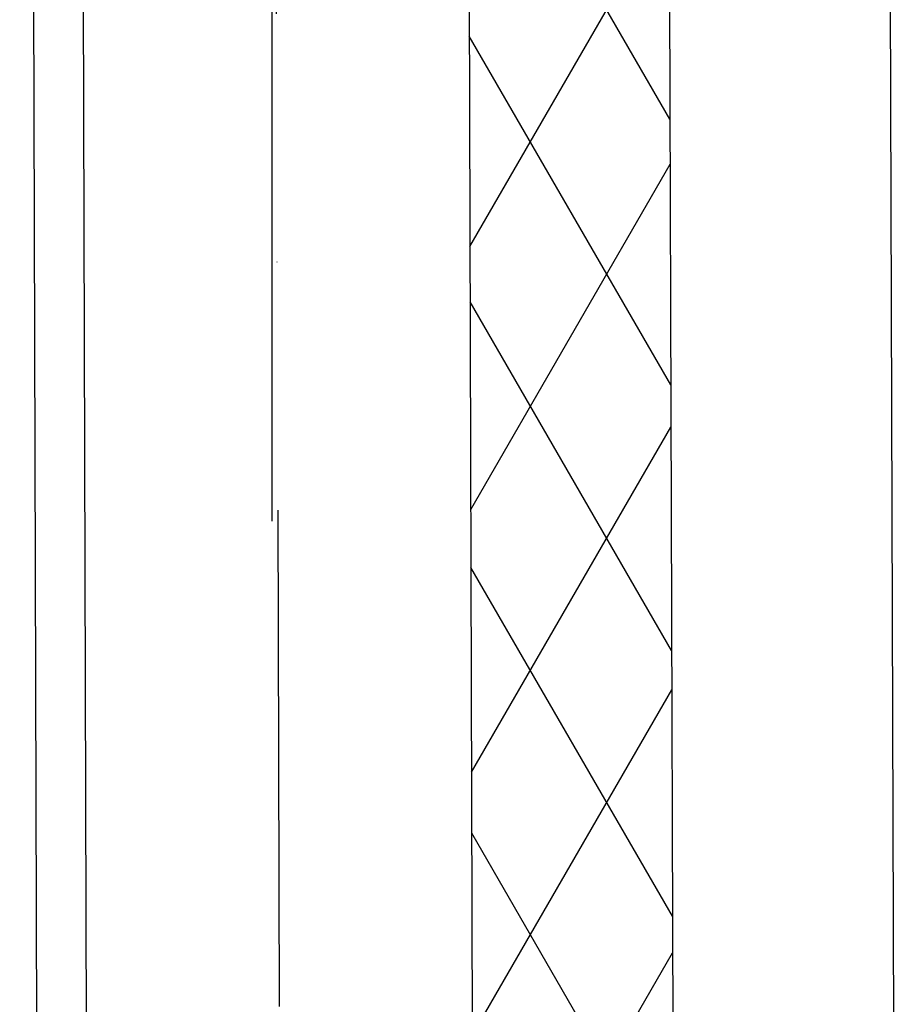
# Model space of a CAD drawing. Header units: millimetres. Extents: x -32221 to 212500, y 31663 to 93766.
# Tile 324 of 340: x 90113 to 90563, y 60578 to 61082. Entities that reach past the tile are written whole.
import ezdxf

# ---------------------------------------------------------------- set-up
doc = ezdxf.new("R2010")
doc.units = ezdxf.units.MM
doc.linetypes.add('DASHDOTX2', pattern=[50.8, 25.4, -12.7, 0, -12.7])
doc.layers.add('osie', color=250, linetype='Continuous')
doc.layers.add('Sciany', color=250, linetype='Continuous')

msp = doc.modelspace()

# ---------------------------------------------------------------- hatches: boundary and pattern name
at = {"layer": 'Sciany', "transparency": 33554687}
h = msp.add_hatch(dxfattribs=at)
h.set_pattern_fill('DIAMONDS', color=256, scale=21.298246, angle=360, style=0)
h.set_pattern_definition([(60, (74679.455, 27072.76), (-58.56231, 33.81097), []), (120, (74679.455, 27072.76), (-58.56231, -33.81097), [])])
h.paths.add_polyline_path([(88656.625, 62052.787), (79453.975, 62062.25), (79453.975, 61960.019), (88656.519, 61950.599)])
h.paths.add_polyline_path([(90450.502, 59450.093), (90442.433, 62050.95), (89849.325, 62051.56), (89849.219, 61949.228), (90340.202, 61948.719), (90347.912, 59463.521)])
h.paths.add_polyline_path([(89271.837, 47649.75), (89271.837, 50675.258), (89166.831, 50684.438), (89169.606, 47649.62)])
h.paths.add_polyline_path([(90134.206, 47841.043), (90143.718, 47841.033), (90340.202, 47840.829), (90347.912, 45355.632), (90450.502, 45342.204), (90442.433, 47943.061), (90152.927, 47943.33), (90134.217, 47943.347), (90134.251, 47884.562)])
h.paths.add_polyline_path([(79426.116, 33439.499), (89271.837, 33439.499), (89271.837, 36567.368), (89166.831, 36576.548), (89169.606, 33541.73), (79426.206, 33529.807)])

# ---------------------------------------------------------------- linework, layer by layer
at = {"layer": 'osie', "linetype": 'DASHDOTX2', "ltscale": 25}
msp.add_line((90241.854, 62730.045), (90241.854, 33019.002), dxfattribs=at)
at = {"layer": 'Sciany'}
for p, q in [((90554.939, 62169.578), (90563.422, 59435.313)), ((90442.433, 62050.95), (90450.469, 59449.834)), ((90340.202, 61948.719), (90347.848, 59463.027)), ((90143.506, 61744.608), (90150.145, 59488.444)), ((90117.922, 61719.077), (90124.938, 59491.685))]:
    msp.add_line(p, q, dxfattribs=at)
at = {"layer": 'Sciany', "linetype": 'DASHDOTX2', "ltscale": 10}
msp.add_line((90241.854, 61846.663), (90248.958, 59475.128), dxfattribs=at)

doc.saveas('drawing.dxf')
